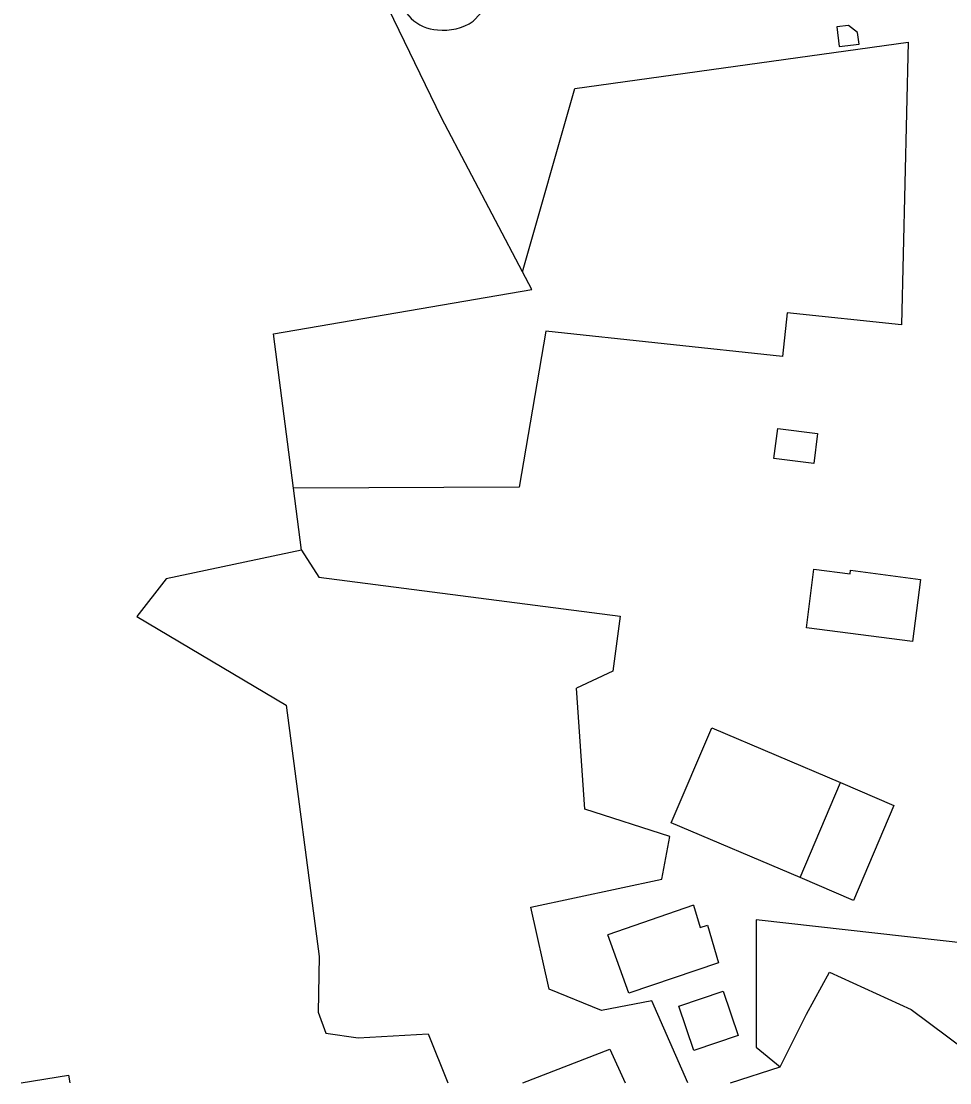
# Model space of a CAD drawing. Extents: x 136000 to 141000, y 400494 to 402006.
# Drawn here: x 138983.3 to 139142.4, y 400500 to 400682 of the extents above; entities that cross this region are included whole.
import ezdxf

# ---------------------------------------------------------------- set-up
doc = ezdxf.new("R2010")
doc.units = 0
for name, color, linetype in [('gg-afsc-lijn draadraster', 7, 'Continuous'), ('gg-bbg-bijgebouw', 7, 'Continuous'), ('gg-bbg-gedigitaliseerde bijgebouw', 7, 'Continuous'), ('gg-bbg-open loods', 7, 'Continuous'), ('gg-knt-bronhoudergrens', 7, 'Continuous'), ('gg-kntw-bovenkant insteek waterloop', 7, 'Continuous'), ('gt-grn-groengrens', 7, 'Continuous')]:
    doc.layers.add(name, color=color, linetype=linetype)

msp = doc.modelspace()

# ---------------------------------------------------------------- linework, layer by layer
at = {"layer": 'gg-afsc-lijn draadraster'}
msp.add_lwpolyline([(138983.25, 400500), (138991.37, 400501.31), (138991.57, 400500)], dxfattribs=at)
at = {"layer": 'gg-bbg-bijgebouw'}
msp.add_line((139116.76, 400535.17), (139123.71, 400551.47), dxfattribs=at)
for points in [[(139123.71, 400551.47), (139132.86, 400547.56), (139125.91, 400531.25), (139116.76, 400535.17)], [(139098.5, 400530.46), (139099.62, 400526.65), (139100.87, 400527.02), (139102.77, 400520.54), (139087.4, 400515.36)]]:
    msp.add_lwpolyline(points, dxfattribs=at)
at = {"layer": 'gg-bbg-gedigitaliseerde bijgebouw'}
for p in [(139098.5, 400530.46), (139087.4, 400515.36)]:
    msp.add_line(p, (139083.83, 400525.37), dxfattribs=at)
for points in [[(139123.05, 400681.07), (139123.47, 400677.67), (139126.87, 400678.09), (139126.63, 400680.08), (139125.04, 400681.31), (139123.05, 400681.07)], [(139112.29, 400607.07), (139112.95, 400612.2), (139119.77, 400611.32), (139119.11, 400606.19), (139112.29, 400607.07)], [(139117.84, 400578.01), (139119.14, 400588.05), (139125.34, 400587.25), (139125.42, 400587.87), (139137.43, 400586.32), (139136.06, 400575.67), (139117.84, 400578.01)], [(139096, 400513.12), (139103.58, 400515.68), (139106.13, 400508.1), (139098.56, 400505.55), (139096, 400513.12)]]:
    msp.add_lwpolyline(points, dxfattribs=at)
at = {"layer": 'gg-bbg-open loods'}
msp.add_lwpolyline([(139116.76, 400535.17), (139094.67, 400544.55), (139101.62, 400560.85), (139123.71, 400551.47)], dxfattribs=at)
at = {"layer": 'gg-knt-bronhoudergrens'}
for p, q in [((139055.29, 400665.43), (139044.07, 400688.65)), ((139069.16, 400639.06), (139055.29, 400665.43)), ((139029.94, 400601.95), (139026.51, 400628.44)), ((139031.31, 400591.34), (139029.94, 400601.95)), ((139104.82, 400500), (139113.36, 400502.71))]:
    msp.add_line(p, q, dxfattribs=at)
for points in [[(139026.51, 400628.44), (139070.77, 400636.01), (139069.16, 400639.06)], [(139031.31, 400591.34), (139008.08, 400586.43), (139003.04, 400579.95), (139015.85, 400572.34), (139028.66, 400564.73), (139034.33, 400521.65), (139034.15, 400512.09), (139035.47, 400508.51), (139041.02, 400507.72), (139053.01, 400508.41), (139056.38, 400500)], [(139113.36, 400502.71), (139117.88, 400511.78), (139121.83, 400518.99), (139135.79, 400512.57), (139148.38, 400503.21), (139150.58, 400500)], [(139069.21, 400500), (139084.15, 400505.74), (139086.8, 400500)], [(138983.25, 400500), (138991.37, 400501.31), (138991.57, 400500)]]:
    msp.add_lwpolyline(points, dxfattribs=at)
at = {"layer": 'gg-kntw-bovenkant insteek waterloop'}
msp.add_line((139060.71, 400682.02), (139067.15, 400688.91), dxfattribs=at)
for centre, radius, start, end in [((139055.01, 400687.71), 7.17, 186.6652, 266.9401), ((139055.69, 400689.49), 9, 263.2295, 303.8739)]:
    msp.add_arc(centre, radius, start, end, dxfattribs=at)
at = {"layer": 'gt-grn-groengrens'}
for points in [[(139069.16, 400639.06), (139078.17, 400670.49), (139135.29, 400678.43), (139134.17, 400629.95), (139114.56, 400632.04), (139113.76, 400624.54), (139073.2, 400628.88), (139068.59, 400602.1), (139029.94, 400601.95)], [(139031.31, 400591.34), (139034.26, 400586.7), (139085.94, 400580.03), (139084.69, 400570.56), (139078.46, 400567.65)], [(139097.5, 400500), (139091.33, 400514.03), (139082.7, 400512.38), (139073.73, 400516.03), (139070.61, 400530.12), (139093.06, 400534.9), (139094.45, 400542.2), (139079.88, 400546.91), (139078.46, 400567.65)], [(139166.23, 400521.56), (139109.22, 400527.96), (139109.22, 400506.09), (139113.36, 400502.71)]]:
    msp.add_lwpolyline(points, dxfattribs=at)

doc.saveas('drawing.dxf')
